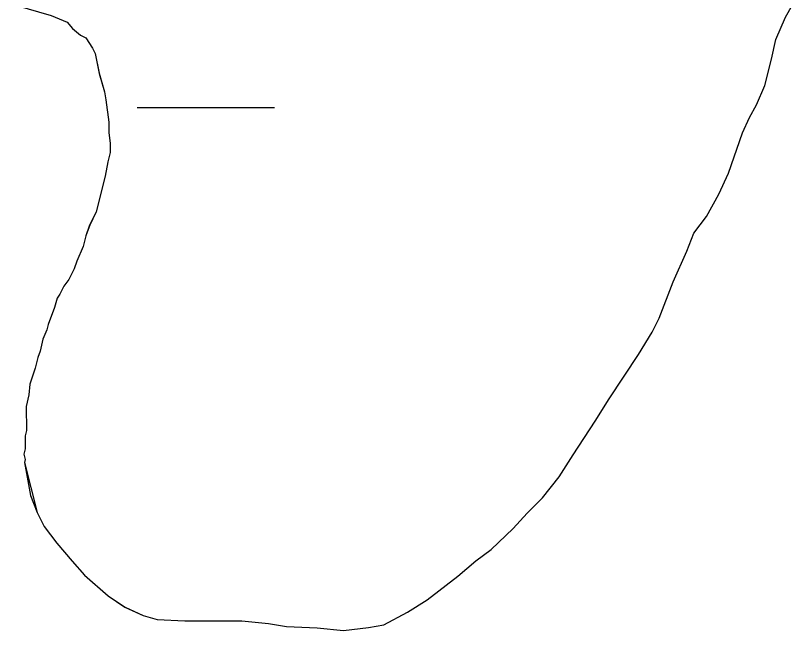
# Model space of a CAD drawing. Extents: x 3279314 to 3317160, y 734079 to 759431.
# Drawn here: x 3314563.5 to 3314744.6, y 741602.6 to 741745.9 of the extents above; entities that cross this region are included whole.
import ezdxf

# ---------------------------------------------------------------- set-up
doc = ezdxf.new("R2010")
doc.units = 0
for name, color, linetype in [('V-SITE-VEGE', 7, 'Continuous'), ('V-TOPO-SHOR', 7, 'Continuous'), ('V-WETL-SWMP', 7, 'Continuous')]:
    doc.layers.add(name, color=color, linetype=linetype)

msp = doc.modelspace()

# ---------------------------------------------------------------- linework, layer by layer
at = {"layer": 'V-SITE-VEGE'}
for p, q in [((3314743, 741745.51), (3314744.62, 741748.43)), ((3314571.87, 741745.9), (3314575.57, 741744.39)), ((3314740.73, 741740.31), (3314743, 741745.51)), ((3314575.57, 741744.39), (3314576.81, 741742.85)), ((3314576.81, 741742.85), (3314578.67, 741741.33)), ((3314578.67, 741741.33), (3314579.9, 741740.72)), ((3314579.9, 741740.72), (3314581.46, 741738.27)), ((3314739.77, 741735.77), (3314740.73, 741740.31)), ((3314581.46, 741738.27), (3314582.08, 741737.04)), ((3314582.08, 741737.04), (3314583.04, 741732.44)), ((3314738.15, 741729.6), (3314739.77, 741735.77)), ((3314583.04, 741732.44), (3314584.3, 741728.13)), ((3314736.21, 741725.06), (3314738.15, 741729.6)), ((3314584.3, 741728.13), (3314584.61, 741726.29)), ((3314584.61, 741726.29), (3314585.27, 741721.07)), ((3314734.59, 741722.13), (3314736.21, 741725.06)), ((3314732.98, 741718.56), (3314734.59, 741722.13)), ((3314585.27, 741721.07), (3314585.28, 741718.6)), ((3314585.28, 741718.6), (3314585.61, 741716.14)), ((3314729.74, 741709.15), (3314732.98, 741718.56)), ((3314585.61, 741716.14), (3314585.62, 741713.99)), ((3314585.62, 741713.99), (3314585.02, 741711.83)), ((3314585.02, 741711.83), (3314584.43, 741708.44)), ((3314727.48, 741704.28), (3314729.74, 741709.15)), ((3314584.43, 741708.44), (3314582.33, 741700.12)), ((3314724.56, 741699.09), (3314727.48, 741704.28)), ((3314582.33, 741700.12), (3314580.81, 741697.03)), ((3314721.65, 741695.19), (3314724.56, 741699.09)), ((3314580.81, 741697.03), (3314579.91, 741694.56)), ((3314579.91, 741694.56), (3314579.31, 741692.1)), ((3314720.03, 741690.97), (3314721.65, 741695.19)), ((3314579.31, 741692.1), (3314577.79, 741688.7)), ((3314716.8, 741683.83), (3314720.03, 741690.97)), ((3314577.79, 741688.7), (3314577.19, 741686.85)), ((3314577.19, 741686.85), (3314575.98, 741684.38)), ((3314575.98, 741684.38), (3314574.76, 741682.84)), ((3314713.56, 741675.38), (3314716.8, 741683.83)), ((3314574.76, 741682.84), (3314573.85, 741680.98)), ((3314573.24, 741680.06), (3314572.64, 741677.9)), ((3314573.85, 741680.98), (3314573.24, 741680.06)), ((3314572.64, 741677.9), (3314571.13, 741673.89)), ((3314711.94, 741672.14), (3314713.56, 741675.38)), ((3314570.83, 741672.65), (3314569.92, 741670.49)), ((3314571.13, 741673.89), (3314570.83, 741672.65)), ((3314708.71, 741666.94), (3314711.94, 741672.14)), ((3314569.92, 741670.49), (3314569.32, 741667.72)), ((3314569.32, 741667.72), (3314568.71, 741666.18)), ((3314568.71, 741666.18), (3314568.12, 741663.71)), ((3314701.91, 741656.55), (3314708.71, 741666.94)), ((3314568.12, 741663.71), (3314566.91, 741660.01)), ((3314566.91, 741660.01), (3314566.62, 741657.55)), ((3314566.62, 741657.55), (3314566.02, 741654.78)), ((3314698.67, 741651.35), (3314701.91, 741656.55)), ((3314566.02, 741654.78), (3314566.06, 741649.23)), ((3314693.49, 741643.56), (3314698.67, 741651.35)), ((3314566.06, 741649.23), (3314565.76, 741648)), ((3314565.76, 741648), (3314565.78, 741644.92)), ((3314565.78, 741644.92), (3314565.48, 741643.69)), ((3314565.48, 741643.69), (3314565.8, 741642.46)), ((3314690.25, 741638.37), (3314693.49, 741643.56)), ((3314565.8, 741642.46), (3314565.65, 741641.78)), ((3314565.65, 741641.78), (3314568.59, 741630.1)), ((3314686.36, 741633.49), (3314690.25, 741638.37)), ((3314682.79, 741629.92), (3314686.36, 741633.49)), ((3314568.59, 741630.1), (3314570.21, 741626.86)), ((3314679.56, 741626.35), (3314682.79, 741629.92)), ((3314570.21, 741626.86), (3314573.14, 741622.97)), ((3314674.37, 741621.47), (3314679.56, 741626.35)), ((3314573.14, 741622.97), (3314576.71, 741618.76)), ((3314670.8, 741618.87), (3314674.37, 741621.47)), ((3314576.71, 741618.76), (3314579.63, 741615.51)), ((3314666.59, 741615.3), (3314670.8, 741618.87)), ((3314579.63, 741615.51), (3314585.16, 741610.65)), ((3314659.46, 741609.77), (3314666.59, 741615.3)), ((3314585.16, 741610.65), (3314589.05, 741608.06)), ((3314654.92, 741606.85), (3314659.46, 741609.77)), ((3314589.05, 741608.06), (3314593.28, 741606.12)), ((3314593.28, 741606.12), (3314596.52, 741605.15)), ((3314649.41, 741603.92), (3314654.92, 741606.85)), ((3314596.52, 741605.15), (3314603.01, 741604.83)), ((3314603.01, 741604.83), (3314616.31, 741604.85)), ((3314616.31, 741604.85), (3314622.48, 741604.21)), ((3314622.48, 741604.21), (3314626.7, 741603.57)), ((3314645.84, 741603.27), (3314649.41, 741603.92)), ((3314626.7, 741603.57), (3314633.84, 741603.25)), ((3314633.84, 741603.25), (3314640, 741602.61)), ((3314640, 741602.61), (3314645.84, 741603.27))]:
    msp.add_line(p, q, dxfattribs=at)
at = {"layer": 'V-TOPO-SHOR'}
for p, q in [((3314743, 741745.51), (3314744.62, 741748.43)), ((3314571.87, 741745.9), (3314575.57, 741744.39)), ((3314740.73, 741740.31), (3314743, 741745.51)), ((3314575.57, 741744.39), (3314576.81, 741742.85)), ((3314576.81, 741742.85), (3314578.67, 741741.33)), ((3314578.67, 741741.33), (3314579.9, 741740.72)), ((3314579.9, 741740.72), (3314581.46, 741738.27)), ((3314739.77, 741735.77), (3314740.73, 741740.31)), ((3314581.46, 741738.27), (3314582.08, 741737.04)), ((3314582.08, 741737.04), (3314583.04, 741732.44)), ((3314738.15, 741729.6), (3314739.77, 741735.77)), ((3314583.04, 741732.44), (3314584.3, 741728.13)), ((3314736.21, 741725.06), (3314738.15, 741729.6)), ((3314584.3, 741728.13), (3314584.61, 741726.29)), ((3314584.61, 741726.29), (3314585.27, 741721.07)), ((3314734.59, 741722.13), (3314736.21, 741725.06)), ((3314732.98, 741718.56), (3314734.59, 741722.13)), ((3314585.27, 741721.07), (3314585.28, 741718.6)), ((3314585.28, 741718.6), (3314585.61, 741716.14)), ((3314729.74, 741709.15), (3314732.98, 741718.56)), ((3314585.61, 741716.14), (3314585.62, 741713.99)), ((3314585.62, 741713.99), (3314585.02, 741711.83)), ((3314585.02, 741711.83), (3314584.43, 741708.44)), ((3314727.48, 741704.28), (3314729.74, 741709.15)), ((3314584.43, 741708.44), (3314582.33, 741700.12)), ((3314724.56, 741699.09), (3314727.48, 741704.28)), ((3314582.33, 741700.12), (3314580.81, 741697.03)), ((3314721.65, 741695.19), (3314724.56, 741699.09)), ((3314580.81, 741697.03), (3314579.91, 741694.56)), ((3314579.91, 741694.56), (3314579.31, 741692.1)), ((3314720.03, 741690.97), (3314721.65, 741695.19)), ((3314579.31, 741692.1), (3314577.79, 741688.7)), ((3314716.8, 741683.83), (3314720.03, 741690.97)), ((3314577.79, 741688.7), (3314577.19, 741686.85)), ((3314577.19, 741686.85), (3314575.98, 741684.38)), ((3314575.98, 741684.38), (3314574.76, 741682.84)), ((3314713.56, 741675.38), (3314716.8, 741683.83)), ((3314574.76, 741682.84), (3314573.85, 741680.98)), ((3314573.24, 741680.06), (3314572.64, 741677.9)), ((3314573.85, 741680.98), (3314573.24, 741680.06)), ((3314572.64, 741677.9), (3314571.13, 741673.89)), ((3314711.94, 741672.14), (3314713.56, 741675.38)), ((3314570.83, 741672.65), (3314569.92, 741670.49)), ((3314571.13, 741673.89), (3314570.83, 741672.65)), ((3314708.71, 741666.94), (3314711.94, 741672.14)), ((3314569.92, 741670.49), (3314569.32, 741667.72)), ((3314569.32, 741667.72), (3314568.71, 741666.18)), ((3314568.71, 741666.18), (3314568.12, 741663.71)), ((3314701.91, 741656.55), (3314708.71, 741666.94)), ((3314568.12, 741663.71), (3314566.91, 741660.01)), ((3314566.91, 741660.01), (3314566.62, 741657.55)), ((3314566.62, 741657.55), (3314566.02, 741654.78)), ((3314698.67, 741651.35), (3314701.91, 741656.55)), ((3314566.02, 741654.78), (3314566.06, 741649.23)), ((3314693.49, 741643.56), (3314698.67, 741651.35)), ((3314566.06, 741649.23), (3314565.76, 741648)), ((3314565.76, 741648), (3314565.78, 741644.92)), ((3314565.78, 741644.92), (3314565.48, 741643.69)), ((3314565.48, 741643.69), (3314565.8, 741642.46)), ((3314690.25, 741638.37), (3314693.49, 741643.56)), ((3314565.8, 741642.46), (3314565.65, 741641.78)), ((3314565.65, 741641.78), (3314568.59, 741630.1)), ((3314686.36, 741633.49), (3314690.25, 741638.37)), ((3314682.79, 741629.92), (3314686.36, 741633.49)), ((3314568.59, 741630.1), (3314570.21, 741626.86)), ((3314679.56, 741626.35), (3314682.79, 741629.92)), ((3314570.21, 741626.86), (3314573.14, 741622.97)), ((3314674.37, 741621.47), (3314679.56, 741626.35)), ((3314573.14, 741622.97), (3314576.71, 741618.76)), ((3314670.8, 741618.87), (3314674.37, 741621.47)), ((3314576.71, 741618.76), (3314579.63, 741615.51)), ((3314666.59, 741615.3), (3314670.8, 741618.87)), ((3314579.63, 741615.51), (3314585.16, 741610.65)), ((3314659.46, 741609.77), (3314666.59, 741615.3)), ((3314585.16, 741610.65), (3314589.05, 741608.06)), ((3314654.92, 741606.85), (3314659.46, 741609.77)), ((3314589.05, 741608.06), (3314593.28, 741606.12)), ((3314593.28, 741606.12), (3314596.52, 741605.15)), ((3314649.41, 741603.92), (3314654.92, 741606.85)), ((3314596.52, 741605.15), (3314603.01, 741604.83)), ((3314603.01, 741604.83), (3314616.31, 741604.85)), ((3314616.31, 741604.85), (3314622.48, 741604.21)), ((3314622.48, 741604.21), (3314626.7, 741603.57)), ((3314645.84, 741603.27), (3314649.41, 741603.92)), ((3314626.7, 741603.57), (3314633.84, 741603.25)), ((3314633.84, 741603.25), (3314640, 741602.61)), ((3314640, 741602.61), (3314645.84, 741603.27))]:
    msp.add_line(p, q, dxfattribs=at)
at = {"layer": 'V-WETL-SWMP'}
for p, q in [((3314563.54, 741748.3), (3314571.87, 741745.9)), ((3314563.54, 741748.3), (3314571.87, 741745.9)), ((3314743, 741745.51), (3314744.62, 741748.43)), ((3314743, 741745.51), (3314744.62, 741748.43)), ((3314571.87, 741745.9), (3314575.57, 741744.38)), ((3314571.87, 741745.9), (3314575.57, 741744.38)), ((3314740.73, 741740.31), (3314743, 741745.51)), ((3314740.73, 741740.31), (3314743, 741745.51)), ((3314575.57, 741744.38), (3314576.81, 741742.85)), ((3314575.57, 741744.38), (3314576.81, 741742.85)), ((3314576.81, 741742.85), (3314578.67, 741741.33)), ((3314576.81, 741742.85), (3314578.67, 741741.33)), ((3314578.67, 741741.33), (3314579.9, 741740.72)), ((3314578.67, 741741.33), (3314579.9, 741740.72)), ((3314579.9, 741740.72), (3314581.46, 741738.27)), ((3314579.9, 741740.72), (3314581.46, 741738.27)), ((3314739.77, 741735.77), (3314740.73, 741740.31)), ((3314739.77, 741735.77), (3314740.73, 741740.31)), ((3314581.46, 741738.27), (3314582.08, 741737.04)), ((3314581.46, 741738.27), (3314582.08, 741737.04)), ((3314582.08, 741737.04), (3314583.04, 741732.43)), ((3314582.08, 741737.04), (3314583.04, 741732.43)), ((3314738.15, 741729.6), (3314739.77, 741735.77)), ((3314738.15, 741729.6), (3314739.77, 741735.77)), ((3314583.04, 741732.43), (3314584.3, 741728.13)), ((3314583.04, 741732.43), (3314584.3, 741728.13)), ((3314736.21, 741725.06), (3314738.15, 741729.6)), ((3314736.21, 741725.06), (3314738.15, 741729.6)), ((3314584.3, 741728.13), (3314584.62, 741726.29)), ((3314584.3, 741728.13), (3314584.62, 741726.29)), ((3314584.62, 741726.29), (3314585.27, 741721.06)), ((3314584.62, 741726.29), (3314585.27, 741721.06)), ((3314734.59, 741722.13), (3314736.21, 741725.06)), ((3314734.59, 741722.13), (3314736.21, 741725.06)), ((3314591.9, 741724.46), (3314623.9, 741724.47)), ((3314732.98, 741718.56), (3314734.59, 741722.13)), ((3314732.98, 741718.56), (3314734.59, 741722.13)), ((3314585.27, 741721.06), (3314585.28, 741718.6)), ((3314585.27, 741721.06), (3314585.28, 741718.6)), ((3314585.28, 741718.6), (3314585.61, 741716.14)), ((3314585.28, 741718.6), (3314585.61, 741716.14)), ((3314729.74, 741709.15), (3314732.98, 741718.56)), ((3314729.74, 741709.15), (3314732.98, 741718.56)), ((3314585.61, 741716.14), (3314585.62, 741713.99)), ((3314585.61, 741716.14), (3314585.62, 741713.99)), ((3314585.62, 741713.99), (3314585.02, 741711.83)), ((3314585.62, 741713.99), (3314585.02, 741711.83)), ((3314585.02, 741711.83), (3314584.43, 741708.44)), ((3314585.02, 741711.83), (3314584.43, 741708.44)), ((3314727.48, 741704.28), (3314729.74, 741709.15)), ((3314727.48, 741704.28), (3314729.74, 741709.15)), ((3314584.43, 741708.44), (3314582.33, 741700.12)), ((3314584.43, 741708.44), (3314582.33, 741700.12)), ((3314724.56, 741699.08), (3314727.48, 741704.28)), ((3314724.56, 741699.08), (3314727.48, 741704.28)), ((3314582.33, 741700.12), (3314580.82, 741697.03)), ((3314582.33, 741700.12), (3314580.82, 741697.03)), ((3314721.65, 741695.19), (3314724.56, 741699.08)), ((3314721.65, 741695.19), (3314724.56, 741699.08)), ((3314580.82, 741697.03), (3314579.91, 741694.56)), ((3314580.82, 741697.03), (3314579.91, 741694.56)), ((3314579.91, 741694.56), (3314579.31, 741692.1)), ((3314579.91, 741694.56), (3314579.31, 741692.1)), ((3314720.03, 741690.97), (3314721.65, 741695.19)), ((3314720.03, 741690.97), (3314721.65, 741695.19)), ((3314579.31, 741692.1), (3314577.79, 741688.7)), ((3314579.31, 741692.1), (3314577.79, 741688.7)), ((3314716.8, 741683.82), (3314720.03, 741690.97)), ((3314716.8, 741683.82), (3314720.03, 741690.97)), ((3314577.79, 741688.7), (3314577.19, 741686.85)), ((3314577.79, 741688.7), (3314577.19, 741686.85)), ((3314577.19, 741686.85), (3314575.98, 741684.38)), ((3314577.19, 741686.85), (3314575.98, 741684.38)), ((3314575.98, 741684.38), (3314574.76, 741682.84)), ((3314575.98, 741684.38), (3314574.76, 741682.84)), ((3314713.56, 741675.38), (3314716.8, 741683.82)), ((3314713.56, 741675.38), (3314716.8, 741683.82)), ((3314574.76, 741682.84), (3314573.85, 741680.98)), ((3314574.76, 741682.84), (3314573.85, 741680.98)), ((3314573.24, 741680.06), (3314572.64, 741677.9)), ((3314573.24, 741680.06), (3314572.64, 741677.9)), ((3314573.85, 741680.98), (3314573.24, 741680.06)), ((3314573.85, 741680.98), (3314573.24, 741680.06)), ((3314572.64, 741677.9), (3314571.13, 741673.89)), ((3314572.64, 741677.9), (3314571.13, 741673.89)), ((3314711.94, 741672.14), (3314713.56, 741675.38)), ((3314711.94, 741672.14), (3314713.56, 741675.38)), ((3314570.83, 741672.65), (3314569.92, 741670.49)), ((3314570.83, 741672.65), (3314569.92, 741670.49)), ((3314571.13, 741673.89), (3314570.83, 741672.65)), ((3314571.13, 741673.89), (3314570.83, 741672.65)), ((3314708.71, 741666.94), (3314711.94, 741672.14)), ((3314708.71, 741666.94), (3314711.94, 741672.14)), ((3314569.92, 741670.49), (3314569.32, 741667.72)), ((3314569.92, 741670.49), (3314569.32, 741667.72)), ((3314569.32, 741667.72), (3314568.72, 741666.18)), ((3314569.32, 741667.72), (3314568.72, 741666.18)), ((3314568.72, 741666.18), (3314568.12, 741663.71)), ((3314568.72, 741666.18), (3314568.12, 741663.71)), ((3314701.91, 741656.55), (3314708.71, 741666.94)), ((3314701.91, 741656.55), (3314708.71, 741666.94)), ((3314568.12, 741663.71), (3314566.91, 741660.01)), ((3314568.12, 741663.71), (3314566.91, 741660.01)), ((3314566.91, 741660.01), (3314566.62, 741657.55)), ((3314566.91, 741660.01), (3314566.62, 741657.55)), ((3314566.62, 741657.55), (3314566.02, 741654.77)), ((3314566.62, 741657.55), (3314566.02, 741654.77)), ((3314698.67, 741651.35), (3314701.91, 741656.55)), ((3314698.67, 741651.35), (3314701.91, 741656.55)), ((3314566.02, 741654.77), (3314566.06, 741649.23)), ((3314566.02, 741654.77), (3314566.06, 741649.23)), ((3314693.49, 741643.56), (3314698.67, 741651.35)), ((3314693.49, 741643.56), (3314698.67, 741651.35)), ((3314566.06, 741649.23), (3314565.76, 741648)), ((3314566.06, 741649.23), (3314565.76, 741648)), ((3314565.76, 741648), (3314565.78, 741644.92)), ((3314565.76, 741648), (3314565.78, 741644.92)), ((3314565.78, 741644.92), (3314565.48, 741643.69)), ((3314565.78, 741644.92), (3314565.48, 741643.69)), ((3314565.48, 741643.69), (3314565.8, 741642.46)), ((3314565.48, 741643.69), (3314565.8, 741642.46)), ((3314690.25, 741638.37), (3314693.49, 741643.56)), ((3314690.25, 741638.37), (3314693.49, 741643.56)), ((3314565.8, 741642.46), (3314565.65, 741641.78)), ((3314565.8, 741642.46), (3314565.65, 741641.78)), ((3314565.65, 741641.78), (3314567.01, 741634.02)), ((3314565.65, 741641.78), (3314567.01, 741634.02)), ((3314686.36, 741633.49), (3314690.25, 741638.37)), ((3314686.36, 741633.49), (3314690.25, 741638.37)), ((3314567.01, 741634.02), (3314568.59, 741630.1)), ((3314567.01, 741634.02), (3314568.59, 741630.1)), ((3314682.8, 741629.92), (3314686.36, 741633.49)), ((3314682.8, 741629.92), (3314686.36, 741633.49)), ((3314568.59, 741630.1), (3314570.21, 741626.86)), ((3314568.59, 741630.1), (3314570.21, 741626.86)), ((3314679.56, 741626.35), (3314682.8, 741629.92)), ((3314679.56, 741626.35), (3314682.8, 741629.92)), ((3314570.21, 741626.86), (3314573.14, 741622.97)), ((3314570.21, 741626.86), (3314573.14, 741622.97)), ((3314674.37, 741621.47), (3314679.56, 741626.35)), ((3314674.37, 741621.47), (3314679.56, 741626.35)), ((3314573.14, 741622.97), (3314576.71, 741618.75)), ((3314573.14, 741622.97), (3314576.71, 741618.75)), ((3314670.81, 741618.87), (3314674.37, 741621.47)), ((3314670.81, 741618.87), (3314674.37, 741621.47)), ((3314576.71, 741618.75), (3314579.64, 741615.51)), ((3314576.71, 741618.75), (3314579.64, 741615.51)), ((3314666.59, 741615.3), (3314670.81, 741618.87)), ((3314666.59, 741615.3), (3314670.81, 741618.87)), ((3314579.64, 741615.51), (3314585.16, 741610.65)), ((3314579.64, 741615.51), (3314585.16, 741610.65)), ((3314659.46, 741609.77), (3314666.59, 741615.3)), ((3314659.46, 741609.77), (3314666.59, 741615.3)), ((3314585.16, 741610.65), (3314589.06, 741608.06)), ((3314585.16, 741610.65), (3314589.06, 741608.06)), ((3314654.92, 741606.85), (3314659.46, 741609.77)), ((3314654.92, 741606.85), (3314659.46, 741609.77)), ((3314589.06, 741608.06), (3314593.28, 741606.12)), ((3314589.06, 741608.06), (3314593.28, 741606.12)), ((3314593.28, 741606.12), (3314596.52, 741605.15)), ((3314593.28, 741606.12), (3314596.52, 741605.15)), ((3314649.41, 741603.92), (3314654.92, 741606.85)), ((3314649.41, 741603.92), (3314654.92, 741606.85)), ((3314596.52, 741605.15), (3314603.01, 741604.83)), ((3314596.52, 741605.15), (3314603.01, 741604.83)), ((3314603.01, 741604.83), (3314616.31, 741604.85)), ((3314603.01, 741604.83), (3314616.31, 741604.85)), ((3314616.31, 741604.85), (3314622.48, 741604.21)), ((3314616.31, 741604.85), (3314622.48, 741604.21)), ((3314622.48, 741604.21), (3314626.7, 741603.57)), ((3314622.48, 741604.21), (3314626.7, 741603.57)), ((3314645.84, 741603.27), (3314649.41, 741603.92)), ((3314645.84, 741603.27), (3314649.41, 741603.92)), ((3314626.7, 741603.57), (3314633.84, 741603.25)), ((3314626.7, 741603.57), (3314633.84, 741603.25)), ((3314633.84, 741603.25), (3314640, 741602.61)), ((3314633.84, 741603.25), (3314640, 741602.61)), ((3314640, 741602.61), (3314645.84, 741603.27)), ((3314640, 741602.61), (3314645.84, 741603.27))]:
    msp.add_line(p, q, dxfattribs=at)

doc.saveas('drawing.dxf')
